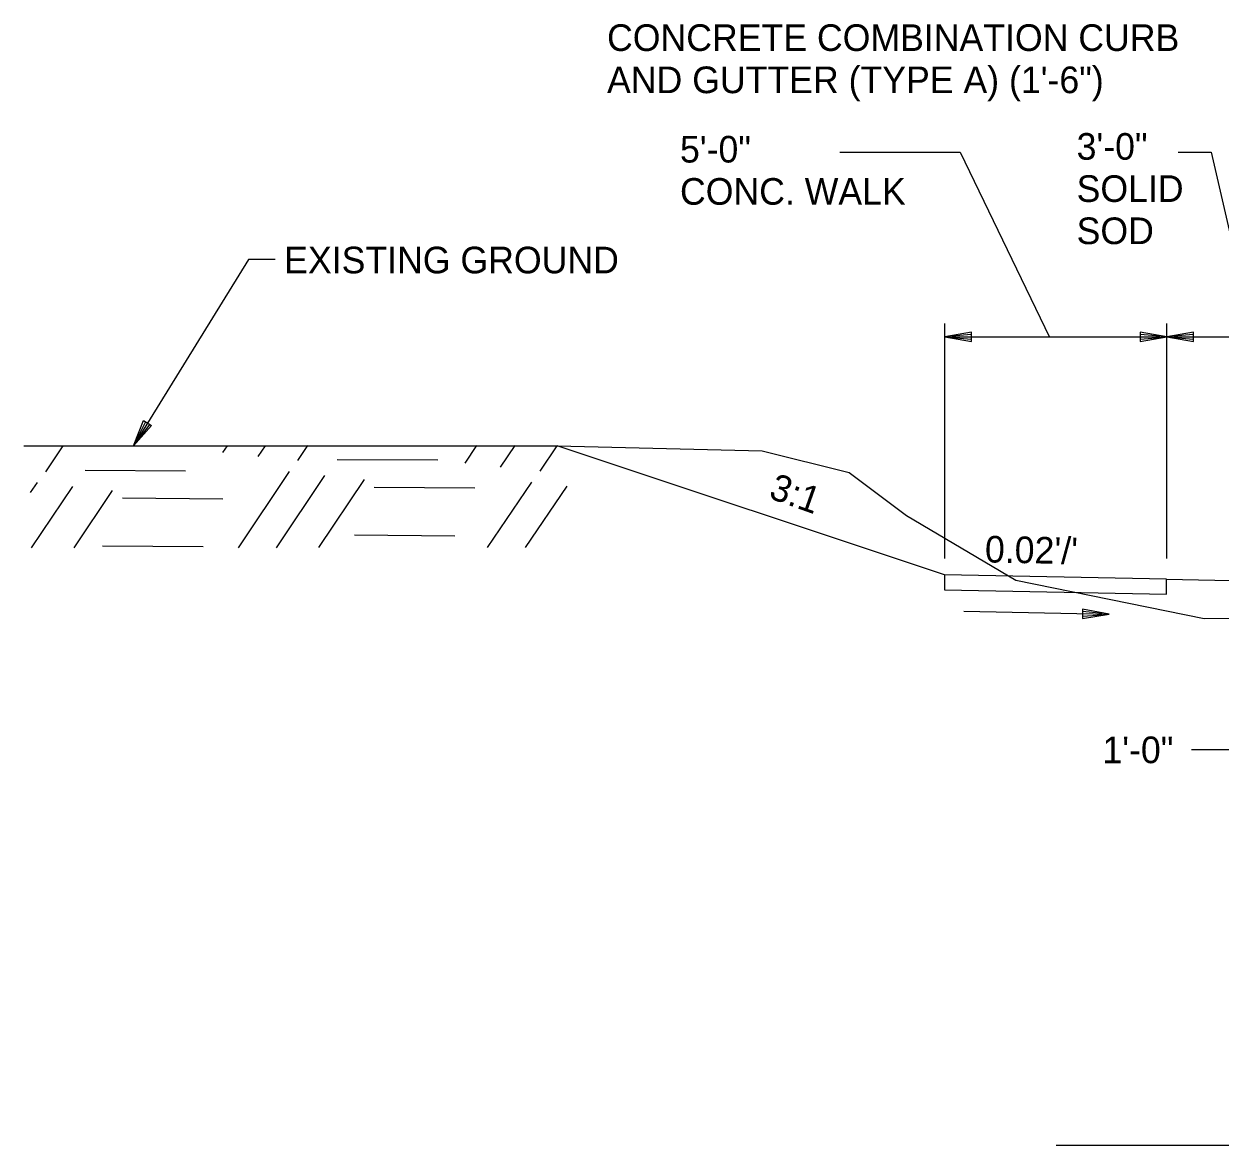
# Model space of a CAD drawing. Extents: x 1001270 to 1003428, y 1840152 to 1842912.
# Drawn here: x 1001580.26 to 1001607.19, y 1840350.67 to 1840375.92 of the extents above; entities that cross this region are included whole.
import ezdxf

# ---------------------------------------------------------------- set-up
doc = ezdxf.new("R2010")
doc.units = 0
for name, color, linetype in [('19', 7, 'Continuous'), ('20', 7, 'Continuous'), ('8', 7, 'Continuous')]:
    doc.layers.add(name, color=color, linetype=linetype)

# ---------------------------------------------------------------- blocks, each defined once
blk = doc.blocks.new('TM')
at = {"layer": '8'}
for p, q in [((-120.309, 21.181), (-119.787, -20.829)), ((0, 0), (-120.309, 21.181)), ((-31.382, 2.945), (-120.176, 10.512)), ((-119.787, -20.829), (0, 0)), ((-119.911, -10.826), (-31.307, -3.057))]:
    blk.add_line(p, q, dxfattribs=at)

msp = doc.modelspace()

# ---------------------------------------------------------------- linework, layer by layer
at = {"layer": '19'}
for p, q in [((1001598.626, 1840373.034), (1001601.337, 1840373.034)), ((1001601.337, 1840373.034), (1001603.35, 1840368.863)), ((1001606.242, 1840373.034), (1001606.986, 1840373.034)), ((1001606.986, 1840373.034), (1001607.942, 1840368.877)), ((1001600.991, 1840363.886), (1001600.991, 1840369.177)), ((1001605.991, 1840363.886), (1001605.991, 1840369.177)), ((1001601.591, 1840368.982), (1001600.991, 1840368.877)), ((1001600.991, 1840368.877), (1001610.491, 1840368.877)), ((1001600.991, 1840368.877), (1001601.591, 1840368.772)), ((1001601.591, 1840368.927), (1001601.151, 1840368.892)), ((1001601.151, 1840368.862), (1001601.591, 1840368.822)), ((1001601.591, 1840368.772), (1001601.591, 1840368.982)), ((1001605.391, 1840368.982), (1001605.391, 1840368.772)), ((1001605.991, 1840368.877), (1001605.391, 1840368.982)), ((1001605.831, 1840368.892), (1001605.391, 1840368.927)), ((1001605.391, 1840368.772), (1001605.991, 1840368.877)), ((1001605.391, 1840368.822), (1001605.831, 1840368.862)), ((1001606.591, 1840368.982), (1001605.991, 1840368.877)), ((1001605.991, 1840368.877), (1001606.591, 1840368.772)), ((1001606.591, 1840368.927), (1001606.151, 1840368.892)), ((1001606.151, 1840368.862), (1001606.591, 1840368.822)), ((1001606.591, 1840368.772), (1001606.591, 1840368.982)), ((1001582.731, 1840366.419), (1001582.954, 1840366.986)), ((1001583.132, 1840366.876), (1001582.731, 1840366.419)), ((1001582.805, 1840366.56), (1001582.998, 1840366.953)), ((1001583.091, 1840366.897), (1001582.828, 1840366.549)), ((1001582.954, 1840366.986), (1001583.132, 1840366.876)), ((1001580.751, 1840365.836), (1001581.143, 1840366.419)), ((1001584.737, 1840366.27), (1001584.843, 1840366.42)), ((1001585.532, 1840366.178), (1001585.698, 1840366.422)), ((1001586.427, 1840366.086), (1001586.653, 1840366.425)), ((1001590.191, 1840366.03), (1001590.453, 1840366.426)), ((1001590.986, 1840365.939), (1001591.318, 1840366.427)), ((1001591.881, 1840365.846), (1001592.262, 1840366.42)), ((1001600.984, 1840363.513), (1001592.262, 1840366.42)), ((1001587.315, 1840366.115), (1001589.575, 1840366.104)), ((1001581.64, 1840365.875), (1001583.9, 1840365.854)), ((1001585.089, 1840364.123), (1001586.241, 1840365.844)), ((1001580.412, 1840365.368), (1001580.566, 1840365.593)), ((1001580.434, 1840364.119), (1001581.36, 1840365.502)), ((1001585.944, 1840364.125), (1001587.036, 1840365.752)), ((1001586.899, 1840364.127), (1001587.931, 1840365.66)), ((1001590.699, 1840364.128), (1001591.695, 1840365.604)), ((1001591.554, 1840364.131), (1001592.49, 1840365.512)), ((1001581.389, 1840364.121), (1001582.256, 1840365.41)), ((1001582.48, 1840365.246), (1001584.74, 1840365.224)), ((1001588.145, 1840365.487), (1001590.415, 1840365.475)), ((1001582.027, 1840364.166), (1001584.298, 1840364.154)), ((1001587.703, 1840364.417), (1001589.962, 1840364.395)), ((1001605.983, 1840363.414), (1001600.984, 1840363.513)), ((1001600.984, 1840363.513), (1001600.984, 1840363.18)), ((1001605.983, 1840363.08), (1001605.983, 1840363.414)), ((1001605.983, 1840363.414), (1001605.983, 1840363.414)), ((1001605.983, 1840363.414), (1001608.981, 1840363.353)), ((1001600.984, 1840363.18), (1001605.983, 1840363.08)), ((1001606.542, 1840359.581), (1001607.991, 1840359.581)), ((1001606.542, 1840359.581), (1001607.991, 1840359.581)), ((1001603.496, 1840350.675), (1001639.564, 1840350.675))]:
    msp.add_line(p, q, dxfattribs=at)
for points in [[(1001585.914, 1840370.618), (1001585.314, 1840370.618), (1001582.731, 1840366.419)], [(1001580.261, 1840366.419), (1001592.262, 1840366.42)], [(1001592.262, 1840366.42), (1001596.881, 1840366.306), (1001598.842, 1840365.822), (1001600.127, 1840364.847), (1001602.587, 1840363.395), (1001606.829, 1840362.535)], [(1001606.829, 1840362.535), (1001621.525, 1840362.702), (1001632.491, 1840362.451), (1001638.277, 1840361.818), (1001647.885, 1840361.416), (1001659.491, 1840361.408)]]:
    msp.add_lwpolyline(points, dxfattribs=at)
at = {"layer": '20'}
msp.add_line((1001601.421, 1840362.694), (1001604.691, 1840362.629), dxfattribs=at)

# ---------------------------------------------------------------- block references
at = {"layer": '19', "xscale": 0.0050063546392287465, "yscale": 0.005006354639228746, "rotation": -1.1310771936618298}
msp.add_blockref('TM', (1001604.691, 1840362.626), dxfattribs=at)

# ---------------------------------------------------------------- texts
at = {"layer": '19'}
for s, rotation, p in [('CONCRETE COMBINATION CURB', 360, (1001593.388, 1840375.31)), ('AND GUTTER (TYPE A) (1\'-6")', 360, (1001593.388, 1840374.36)), ('5\'-0"', 360, (1001595.03, 1840372.798)), ('3\'-0"', 360, (1001603.959, 1840372.861)), ('SOLID ', 360, (1001603.959, 1840371.911)), ('CONC. WALK', 360, (1001595.03, 1840371.848)), ('SOD', 360, (1001603.959, 1840370.961)), ('3:1', 340.4943, (1001597.004, 1840365.249)), ("0.02'/'", 358.8581, (1001601.891, 1840363.795)), ('1\'-0"', 360, (1001604.54, 1840359.274))]:
    msp.add_text(s, height=0.6, rotation=rotation, dxfattribs=at).set_placement(p)
msp.add_text('EXISTING GROUND', height=0.6, dxfattribs=at).set_placement((1001586.12, 1840370.303))

doc.saveas('drawing.dxf')
